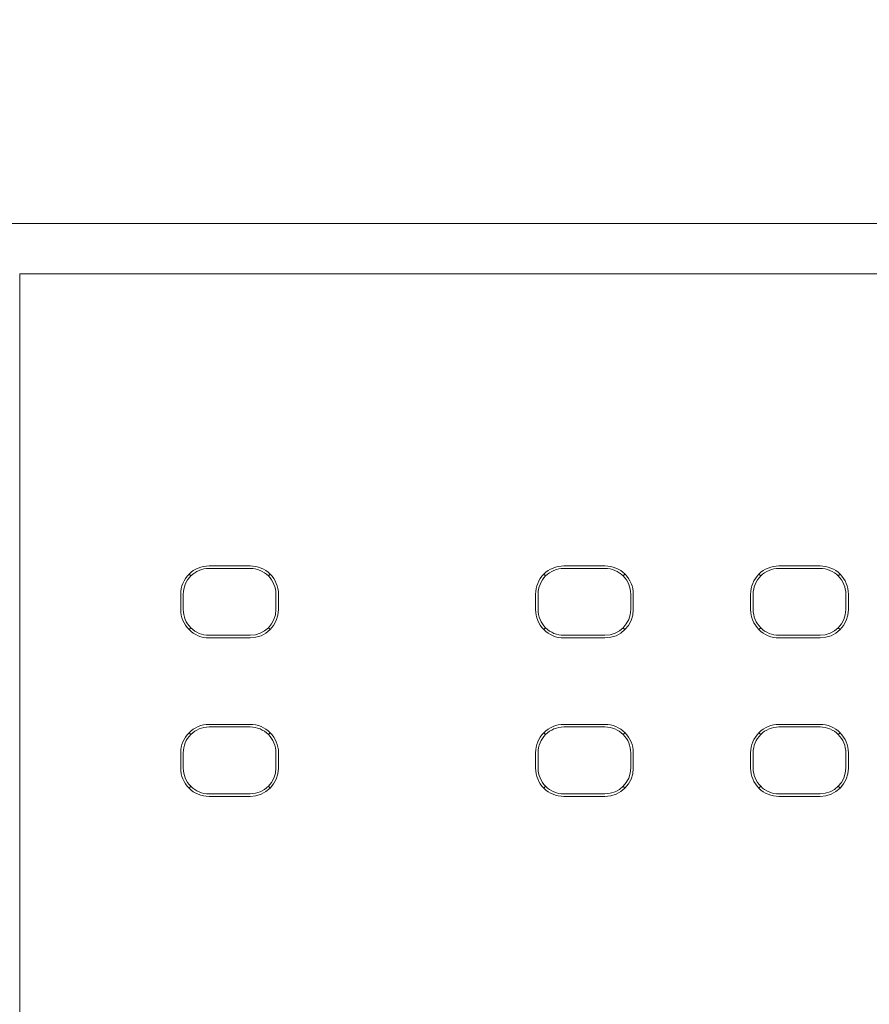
# Model space of a CAD drawing. Header units: millimetres. Extents: x -1114 to 1396, y -630 to 631.
# Tile 612 of 656: x 367 to 383, y 154 to 173. Entities that reach past the tile are written whole.
import ezdxf

# ---------------------------------------------------------------- set-up
doc = ezdxf.new("R2010")
doc.units = ezdxf.units.MM
doc.header["$MEASUREMENT"] = 0

msp = doc.modelspace()

# ---------------------------------------------------------------- linework, layer by layer
at = {"lineweight": 18}
for points, knots in [([(1038.9843, -629.7647), (1038.9843, -629.7647), (-1111.4882, -629.7647), (-1111.4882, -629.7647), (-1111.4882, -629.7647), (-1111.4882, -629.7647), (-1111.4882, 630.7883), (-1111.4882, 630.7883), (-1111.4882, 630.7883), (-1111.4882, 630.7883), (1038.9843, 630.7883), (1038.9843, 630.7883)], [0, 0, 0, 0, 0.3333333, 0.3333333, 0.3333333, 0.3333333, 0.6666667, 0.6666667, 0.6666667, 0.6666667, 1, 1, 1, 1]), ([(364.6411, 168.8846), (364.6791, 168.8846), (364.7228, 168.8846), (364.7723, 168.8846), (364.7723, 168.8846), (364.8255, 168.8846), (364.8852, 168.8846), (364.9518, 168.8846), (364.9518, 168.8846), (364.985, 168.8846), (365.0201, 168.8846), (365.0565, 168.8846), (365.0565, 168.8846), (365.0929, 168.8846), (365.1307, 168.8846), (365.1699, 168.8846), (365.1699, 168.8846), (365.3265, 168.8846), (365.5052, 168.8846), (365.706, 168.8846), (365.706, 168.8846), (365.7562, 168.8846), (365.8078, 168.8846), (365.8608, 168.8846), (365.8608, 168.8846), (365.9138, 168.8846), (365.9678, 168.8846), (366.0227, 168.8846), (366.0227, 168.8846), (366.1325, 168.8846), (366.2459, 168.8846), (366.363, 168.8846), (366.363, 168.8846), (366.48, 168.8846), (366.6007, 168.8846), (366.725, 168.8846), (366.725, 168.8846), (366.7872, 168.8846), (366.8503, 168.8846), (366.9144, 168.8846), (366.9144, 168.8846), (366.9784, 168.8846), (367.0436, 168.8846), (367.109, 168.8846), (367.109, 168.8846), (367.2398, 168.8846), (367.3721, 168.8846), (367.5057, 168.8846), (367.5057, 168.8846), (367.6394, 168.8846), (367.7744, 168.8846), (367.9108, 168.8846), (367.9108, 168.8846), (367.945, 168.8846), (367.9791, 168.8846), (368.0134, 168.8846), (368.0134, 168.8846), (368.0477, 168.8846), (368.0821, 168.8846), (368.1167, 168.8846), (368.1167, 168.8846), (368.1857, 168.8846), (368.2552, 168.8846), (368.3249, 168.8846), (368.3249, 168.8846), (368.3946, 168.8846), (368.4644, 168.8846), (368.5341, 168.8846), (368.5341, 168.8846), (368.6039, 168.8846), (368.6736, 168.8846), (368.7433, 168.8846), (368.7433, 168.8846), (368.8131, 168.8846), (368.8828, 168.8846), (368.9526, 168.8846), (368.9526, 168.8846), (369.0223, 168.8846), (369.092, 168.8846), (369.1618, 168.8846), (369.1618, 168.8846), (369.3013, 168.8846), (369.4407, 168.8846), (369.5802, 168.8846), (369.5802, 168.8846), (371.8118, 168.8846), (374.0435, 168.8846), (376.2751, 168.8846), (376.2751, 168.8846), (380.7384, 168.8846), (385.2016, 168.8846), (389.6649, 168.8846)], [0, 0, 0, 0, 0.0434783, 0.0434783, 0.0434783, 0.0434783, 0.0869565, 0.0869565, 0.0869565, 0.0869565, 0.1304348, 0.1304348, 0.1304348, 0.1304348, 0.173913, 0.173913, 0.173913, 0.173913, 0.2173913, 0.2173913, 0.2173913, 0.2173913, 0.2608696, 0.2608696, 0.2608696, 0.2608696, 0.3043478, 0.3043478, 0.3043478, 0.3043478, 0.3478261, 0.3478261, 0.3478261, 0.3478261, 0.3913043, 0.3913043, 0.3913043, 0.3913043, 0.4347826, 0.4347826, 0.4347826, 0.4347826, 0.4782609, 0.4782609, 0.4782609, 0.4782609, 0.5217391, 0.5217391, 0.5217391, 0.5217391, 0.5652174, 0.5652174, 0.5652174, 0.5652174, 0.6086957, 0.6086957, 0.6086957, 0.6086957, 0.6521739, 0.6521739, 0.6521739, 0.6521739, 0.6956522, 0.6956522, 0.6956522, 0.6956522, 0.7391304, 0.7391304, 0.7391304, 0.7391304, 0.7826087, 0.7826087, 0.7826087, 0.7826087, 0.826087, 0.826087, 0.826087, 0.826087, 0.8695652, 0.8695652, 0.8695652, 0.8695652, 0.9130435, 0.9130435, 0.9130435, 0.9130435, 0.9565217, 0.9565217, 0.9565217, 0.9565217, 1, 1, 1, 1]), ([(370.2408, 162.2268), (370.0949, 162.2268), (369.955, 162.1689), (369.8519, 162.0657), (369.8519, 162.0657), (369.7487, 161.9626), (369.6907, 161.8226), (369.6907, 161.6768)], [0, 0, 0, 0, 0.5, 0.5, 0.5, 0.5, 1, 1, 1, 1]), ([(370.2408, 162.1768), (370.1082, 162.1768), (369.981, 162.1241), (369.8873, 162.0303), (369.8873, 162.0303), (369.7935, 161.9365), (369.7408, 161.8094), (369.7408, 161.6768)], [0, 0, 0, 0, 0.5, 0.5, 0.5, 0.5, 1, 1, 1, 1]), ([(371.5909, 161.6768), (371.5909, 161.8226), (371.5329, 161.9626), (371.4298, 162.0657), (371.4298, 162.0657), (371.3266, 162.1689), (371.1867, 162.2268), (371.0408, 162.2268)], [0, 0, 0, 0, 0.5, 0.5, 0.5, 0.5, 1, 1, 1, 1]), ([(371.5408, 161.6768), (371.5408, 161.8094), (371.4881, 161.9365), (371.3944, 162.0303), (371.3944, 162.0303), (371.3006, 162.1241), (371.1734, 162.1768), (371.0408, 162.1768)], [0, 0, 0, 0, 0.5, 0.5, 0.5, 0.5, 1, 1, 1, 1]), ([(377.1379, 162.2268), (376.992, 162.2268), (376.8521, 162.1689), (376.749, 162.0657), (376.749, 162.0657), (376.6458, 161.9626), (376.5878, 161.8226), (376.5878, 161.6768)], [0, 0, 0, 0, 0.5, 0.5, 0.5, 0.5, 1, 1, 1, 1]), ([(377.1379, 162.1768), (377.0053, 162.1768), (376.8781, 162.1241), (376.7844, 162.0303), (376.7844, 162.0303), (376.6906, 161.9365), (376.6379, 161.8094), (376.6379, 161.6768)], [0, 0, 0, 0, 0.5, 0.5, 0.5, 0.5, 1, 1, 1, 1]), ([(378.488, 161.6768), (378.488, 161.8226), (378.43, 161.9626), (378.3269, 162.0657), (378.3269, 162.0657), (378.2237, 162.1689), (378.0838, 162.2268), (377.9379, 162.2268)], [0, 0, 0, 0, 0.5, 0.5, 0.5, 0.5, 1, 1, 1, 1]), ([(378.4379, 161.6768), (378.4379, 161.8094), (378.3852, 161.9365), (378.2915, 162.0303), (378.2915, 162.0303), (378.1977, 162.1241), (378.0705, 162.1768), (377.9379, 162.1768)], [0, 0, 0, 0, 0.5, 0.5, 0.5, 0.5, 1, 1, 1, 1]), ([(381.3188, 162.2268), (381.1729, 162.2268), (381.033, 162.1689), (380.9298, 162.0657), (380.9298, 162.0657), (380.8267, 161.9626), (380.7687, 161.8226), (380.7687, 161.6768)], [0, 0, 0, 0, 0.5, 0.5, 0.5, 0.5, 1, 1, 1, 1]), ([(381.3188, 162.1768), (381.1862, 162.1768), (381.059, 162.1241), (380.9652, 162.0303), (380.9652, 162.0303), (380.8714, 161.9365), (380.8188, 161.8094), (380.8188, 161.6768)], [0, 0, 0, 0, 0.5, 0.5, 0.5, 0.5, 1, 1, 1, 1]), ([(382.6688, 161.6768), (382.6688, 161.8226), (382.6109, 161.9626), (382.5077, 162.0657), (382.5077, 162.0657), (382.4046, 162.1689), (382.2647, 162.2268), (382.1188, 162.2268)], [0, 0, 0, 0, 0.5, 0.5, 0.5, 0.5, 1, 1, 1, 1]), ([(382.6188, 161.6768), (382.6188, 161.8094), (382.5661, 161.9365), (382.4723, 162.0303), (382.4723, 162.0303), (382.3786, 162.1241), (382.2514, 162.1768), (382.1188, 162.1768)], [0, 0, 0, 0, 0.5, 0.5, 0.5, 0.5, 1, 1, 1, 1]), ([(369.6907, 161.3768), (369.6907, 161.2309), (369.7487, 161.091), (369.8519, 160.9878), (369.8519, 160.9878), (369.955, 160.8846), (370.0949, 160.8267), (370.2408, 160.8267)], [0, 0, 0, 0, 0.5, 0.5, 0.5, 0.5, 1, 1, 1, 1]), ([(369.7408, 161.3768), (369.7408, 161.2442), (369.7935, 161.117), (369.8873, 161.0232), (369.8873, 161.0232), (369.981, 160.9294), (370.1082, 160.8768), (370.2408, 160.8768)], [0, 0, 0, 0, 0.5, 0.5, 0.5, 0.5, 1, 1, 1, 1]), ([(376.5878, 161.3768), (376.5878, 161.2309), (376.6458, 161.091), (376.749, 160.9878), (376.749, 160.9878), (376.8521, 160.8846), (376.992, 160.8267), (377.1379, 160.8267)], [0, 0, 0, 0, 0.5, 0.5, 0.5, 0.5, 1, 1, 1, 1]), ([(376.6379, 161.3768), (376.6379, 161.2442), (376.6906, 161.117), (376.7844, 161.0232), (376.7844, 161.0232), (376.8781, 160.9294), (377.0053, 160.8768), (377.1379, 160.8768)], [0, 0, 0, 0, 0.5, 0.5, 0.5, 0.5, 1, 1, 1, 1]), ([(380.7687, 161.3768), (380.7687, 161.2309), (380.8267, 161.091), (380.9298, 160.9878), (380.9298, 160.9878), (381.033, 160.8846), (381.1729, 160.8267), (381.3188, 160.8267)], [0, 0, 0, 0, 0.5, 0.5, 0.5, 0.5, 1, 1, 1, 1]), ([(380.8188, 161.3768), (380.8188, 161.2442), (380.8714, 161.117), (380.9652, 161.0232), (380.9652, 161.0232), (381.059, 160.9294), (381.1862, 160.8768), (381.3188, 160.8768)], [0, 0, 0, 0, 0.5, 0.5, 0.5, 0.5, 1, 1, 1, 1]), ([(370.2408, 159.1443), (370.0949, 159.1443), (369.955, 159.0864), (369.8519, 158.9832), (369.8519, 158.9832), (369.7487, 158.8801), (369.6907, 158.7401), (369.6907, 158.5943)], [0, 0, 0, 0, 0.5, 0.5, 0.5, 0.5, 1, 1, 1, 1]), ([(370.2408, 159.0943), (370.1082, 159.0943), (369.981, 159.0416), (369.8873, 158.9478), (369.8873, 158.9478), (369.7935, 158.854), (369.7408, 158.7269), (369.7408, 158.5943)], [0, 0, 0, 0, 0.5, 0.5, 0.5, 0.5, 1, 1, 1, 1]), ([(371.5909, 158.5943), (371.5909, 158.7401), (371.5329, 158.8801), (371.4298, 158.9832), (371.4298, 158.9832), (371.3266, 159.0864), (371.1867, 159.1443), (371.0408, 159.1443)], [0, 0, 0, 0, 0.5, 0.5, 0.5, 0.5, 1, 1, 1, 1]), ([(371.5408, 158.5943), (371.5408, 158.7269), (371.4881, 158.854), (371.3944, 158.9478), (371.3944, 158.9478), (371.3006, 159.0416), (371.1734, 159.0943), (371.0408, 159.0943)], [0, 0, 0, 0, 0.5, 0.5, 0.5, 0.5, 1, 1, 1, 1]), ([(377.1379, 159.1443), (376.992, 159.1443), (376.8521, 159.0864), (376.749, 158.9832), (376.749, 158.9832), (376.6458, 158.8801), (376.5878, 158.7401), (376.5878, 158.5943)], [0, 0, 0, 0, 0.5, 0.5, 0.5, 0.5, 1, 1, 1, 1]), ([(377.1379, 159.0943), (377.0053, 159.0943), (376.8781, 159.0416), (376.7844, 158.9478), (376.7844, 158.9478), (376.6906, 158.854), (376.6379, 158.7269), (376.6379, 158.5943)], [0, 0, 0, 0, 0.5, 0.5, 0.5, 0.5, 1, 1, 1, 1]), ([(378.488, 158.5943), (378.488, 158.7401), (378.43, 158.8801), (378.3269, 158.9832), (378.3269, 158.9832), (378.2237, 159.0864), (378.0838, 159.1443), (377.9379, 159.1443)], [0, 0, 0, 0, 0.5, 0.5, 0.5, 0.5, 1, 1, 1, 1]), ([(378.4379, 158.5943), (378.4379, 158.7269), (378.3852, 158.854), (378.2915, 158.9478), (378.2915, 158.9478), (378.1977, 159.0416), (378.0705, 159.0943), (377.9379, 159.0943)], [0, 0, 0, 0, 0.5, 0.5, 0.5, 0.5, 1, 1, 1, 1]), ([(381.3188, 159.1443), (381.1729, 159.1443), (381.033, 159.0864), (380.9298, 158.9832), (380.9298, 158.9832), (380.8267, 158.8801), (380.7687, 158.7401), (380.7687, 158.5943)], [0, 0, 0, 0, 0.5, 0.5, 0.5, 0.5, 1, 1, 1, 1]), ([(381.3188, 159.0943), (381.1862, 159.0943), (381.059, 159.0416), (380.9652, 158.9478), (380.9652, 158.9478), (380.8714, 158.854), (380.8188, 158.7269), (380.8188, 158.5943)], [0, 0, 0, 0, 0.5, 0.5, 0.5, 0.5, 1, 1, 1, 1]), ([(382.6688, 158.5943), (382.6688, 158.7401), (382.6109, 158.8801), (382.5077, 158.9832), (382.5077, 158.9832), (382.4046, 159.0864), (382.2647, 159.1443), (382.1188, 159.1443)], [0, 0, 0, 0, 0.5, 0.5, 0.5, 0.5, 1, 1, 1, 1]), ([(382.6188, 158.5943), (382.6188, 158.7269), (382.5661, 158.854), (382.4723, 158.9478), (382.4723, 158.9478), (382.3786, 159.0416), (382.2514, 159.0943), (382.1188, 159.0943)], [0, 0, 0, 0, 0.5, 0.5, 0.5, 0.5, 1, 1, 1, 1]), ([(369.6907, 158.2943), (369.6907, 158.1484), (369.7487, 158.0085), (369.8519, 157.9053), (369.8519, 157.9053), (369.955, 157.8021), (370.0949, 157.7442), (370.2408, 157.7442)], [0, 0, 0, 0, 0.5, 0.5, 0.5, 0.5, 1, 1, 1, 1]), ([(369.7408, 158.2943), (369.7408, 158.1617), (369.7935, 158.0345), (369.8873, 157.9407), (369.8873, 157.9407), (369.981, 157.8469), (370.1082, 157.7943), (370.2408, 157.7943)], [0, 0, 0, 0, 0.5, 0.5, 0.5, 0.5, 1, 1, 1, 1]), ([(376.5878, 158.2943), (376.5878, 158.1484), (376.6458, 158.0085), (376.749, 157.9053), (376.749, 157.9053), (376.8521, 157.8021), (376.992, 157.7442), (377.1379, 157.7442)], [0, 0, 0, 0, 0.5, 0.5, 0.5, 0.5, 1, 1, 1, 1]), ([(376.6379, 158.2943), (376.6379, 158.1617), (376.6906, 158.0345), (376.7844, 157.9407), (376.7844, 157.9407), (376.8781, 157.8469), (377.0053, 157.7943), (377.1379, 157.7943)], [0, 0, 0, 0, 0.5, 0.5, 0.5, 0.5, 1, 1, 1, 1]), ([(380.7687, 158.2943), (380.7687, 158.1484), (380.8267, 158.0085), (380.9298, 157.9053), (380.9298, 157.9053), (381.033, 157.8021), (381.1729, 157.7442), (381.3188, 157.7442)], [0, 0, 0, 0, 0.5, 0.5, 0.5, 0.5, 1, 1, 1, 1]), ([(380.8188, 158.2943), (380.8188, 158.1617), (380.8714, 158.0345), (380.9652, 157.9407), (380.9652, 157.9407), (381.059, 157.8469), (381.1862, 157.7943), (381.3188, 157.7943)], [0, 0, 0, 0, 0.5, 0.5, 0.5, 0.5, 1, 1, 1, 1])]:
    msp.add_open_spline(points, degree=3, knots=knots, dxfattribs=at)
for points in [[(366.5621, 167.9062), (366.5621, 167.9062), (422.7676, 167.9062), (422.7676, 167.9062)], [(366.5621, 165.9062), (366.5621, 165.9062), (366.5621, 167.9062), (366.5621, 167.9062)], [(422.7676, 167.9062), (422.7676, 167.9062), (366.5621, 167.9062), (366.5621, 167.9062)], [(366.5621, 115.9062), (366.5621, 115.9062), (366.5621, 165.9062), (366.5621, 165.9062)], [(370.2408, 162.2268), (370.2408, 162.2268), (371.0408, 162.2268), (371.0408, 162.2268)], [(371.0408, 162.1768), (371.0408, 162.1768), (370.2408, 162.1768), (370.2408, 162.1768)], [(377.1379, 162.2268), (377.1379, 162.2268), (377.9379, 162.2268), (377.9379, 162.2268)], [(377.1379, 162.1768), (377.1379, 162.1768), (377.9379, 162.1768), (377.9379, 162.1768)], [(381.3188, 162.2268), (381.3188, 162.2268), (382.1188, 162.2268), (382.1188, 162.2268)], [(381.3188, 162.1768), (381.3188, 162.1768), (382.1188, 162.1768), (382.1188, 162.1768)], [(369.8873, 162.0303), (369.8873, 162.0303), (369.8526, 162.065), (369.8526, 162.065)], [(371.3944, 162.0303), (371.3944, 162.0303), (371.4291, 162.065), (371.4291, 162.065)], [(376.7497, 162.065), (376.7497, 162.065), (376.7844, 162.0303), (376.7844, 162.0303)], [(378.2915, 162.0303), (378.2915, 162.0303), (378.3262, 162.065), (378.3262, 162.065)], [(380.9652, 162.0303), (380.9652, 162.0303), (380.9305, 162.065), (380.9305, 162.065)], [(382.507, 162.065), (382.507, 162.065), (382.4723, 162.0303), (382.4723, 162.0303)], [(369.6907, 161.6768), (369.6907, 161.6768), (369.6907, 161.3768), (369.6907, 161.3768)], [(369.7408, 161.6768), (369.7408, 161.6768), (369.7408, 161.3768), (369.7408, 161.3768)], [(371.5408, 161.3768), (371.5408, 161.3768), (371.5408, 161.6768), (371.5408, 161.6768)], [(371.5909, 161.6768), (371.5909, 161.6768), (371.5909, 161.3768), (371.5909, 161.3768)], [(376.5878, 161.6768), (376.5878, 161.6768), (376.5878, 161.3768), (376.5878, 161.3768)], [(376.6379, 161.3768), (376.6379, 161.3768), (376.6379, 161.6768), (376.6379, 161.6768)], [(378.4379, 161.6768), (378.4379, 161.6768), (378.4379, 161.3768), (378.4379, 161.3768)], [(378.488, 161.6768), (378.488, 161.6768), (378.488, 161.3768), (378.488, 161.3768)], [(380.7687, 161.6768), (380.7687, 161.6768), (380.7687, 161.3768), (380.7687, 161.3768)], [(380.8188, 161.3768), (380.8188, 161.3768), (380.8188, 161.6768), (380.8188, 161.6768)], [(382.6188, 161.6768), (382.6188, 161.6768), (382.6188, 161.3768), (382.6188, 161.3768)], [(382.6688, 161.6768), (382.6688, 161.6768), (382.6688, 161.3768), (382.6688, 161.3768)], [(371.0408, 160.8768), (371.3169, 160.8768), (371.5408, 161.1006), (371.5408, 161.3768)], [(371.0408, 160.8267), (371.3446, 160.8267), (371.5909, 161.073), (371.5909, 161.3768)], [(377.9379, 160.8768), (378.2141, 160.8768), (378.4379, 161.1006), (378.4379, 161.3768)], [(377.9379, 160.8267), (378.2417, 160.8267), (378.488, 161.073), (378.488, 161.3768)], [(382.1188, 160.8768), (382.3949, 160.8768), (382.6188, 161.1006), (382.6188, 161.3768)], [(382.1188, 160.8267), (382.4226, 160.8267), (382.6688, 161.073), (382.6688, 161.3768)], [(369.8526, 160.9885), (369.8526, 160.9885), (369.8873, 161.0232), (369.8873, 161.0232)], [(371.3944, 161.0232), (371.3944, 161.0232), (371.4291, 160.9885), (371.4291, 160.9885)], [(376.7844, 161.0232), (376.7844, 161.0232), (376.7497, 160.9885), (376.7497, 160.9885)], [(378.3262, 160.9885), (378.3262, 160.9885), (378.2915, 161.0232), (378.2915, 161.0232)], [(380.9305, 160.9885), (380.9305, 160.9885), (380.9652, 161.0232), (380.9652, 161.0232)], [(382.4723, 161.0232), (382.4723, 161.0232), (382.507, 160.9885), (382.507, 160.9885)], [(370.2408, 160.8768), (370.2408, 160.8768), (371.0408, 160.8768), (371.0408, 160.8768)], [(370.2408, 160.8267), (370.2408, 160.8267), (371.0408, 160.8267), (371.0408, 160.8267)], [(377.9379, 160.8768), (377.9379, 160.8768), (377.1379, 160.8768), (377.1379, 160.8768)], [(377.1379, 160.8267), (377.1379, 160.8267), (377.9379, 160.8267), (377.9379, 160.8267)], [(382.1188, 160.8768), (382.1188, 160.8768), (381.3188, 160.8768), (381.3188, 160.8768)], [(381.3188, 160.8267), (381.3188, 160.8267), (382.1188, 160.8267), (382.1188, 160.8267)], [(370.2408, 159.1443), (370.2408, 159.1443), (371.0408, 159.1443), (371.0408, 159.1443)], [(370.2408, 159.0943), (370.2408, 159.0943), (371.0408, 159.0943), (371.0408, 159.0943)], [(377.1379, 159.1443), (377.1379, 159.1443), (377.9379, 159.1443), (377.9379, 159.1443)], [(377.1379, 159.0943), (377.1379, 159.0943), (377.9379, 159.0943), (377.9379, 159.0943)], [(381.3188, 159.1443), (381.3188, 159.1443), (382.1188, 159.1443), (382.1188, 159.1443)], [(381.3188, 159.0943), (381.3188, 159.0943), (382.1188, 159.0943), (382.1188, 159.0943)], [(369.8873, 158.9478), (369.8873, 158.9478), (369.8526, 158.9825), (369.8526, 158.9825)], [(371.4291, 158.9825), (371.4291, 158.9825), (371.3944, 158.9478), (371.3944, 158.9478)], [(376.7844, 158.9478), (376.7844, 158.9478), (376.7497, 158.9825), (376.7497, 158.9825)], [(378.2915, 158.9478), (378.2915, 158.9478), (378.3262, 158.9825), (378.3262, 158.9825)], [(380.9652, 158.9478), (380.9652, 158.9478), (380.9305, 158.9825), (380.9305, 158.9825)], [(382.4723, 158.9478), (382.4723, 158.9478), (382.507, 158.9825), (382.507, 158.9825)], [(369.6907, 158.5943), (369.6907, 158.5943), (369.6907, 158.2943), (369.6907, 158.2943)], [(369.7408, 158.2943), (369.7408, 158.2943), (369.7408, 158.5943), (369.7408, 158.5943)], [(371.5408, 158.5943), (371.5408, 158.5943), (371.5408, 158.2943), (371.5408, 158.2943)], [(371.5909, 158.5943), (371.5909, 158.5943), (371.5909, 158.2943), (371.5909, 158.2943)], [(376.5878, 158.5943), (376.5878, 158.5943), (376.5878, 158.2943), (376.5878, 158.2943)], [(376.6379, 158.2943), (376.6379, 158.2943), (376.6379, 158.5943), (376.6379, 158.5943)], [(378.4379, 158.5943), (378.4379, 158.5943), (378.4379, 158.2943), (378.4379, 158.2943)], [(378.488, 158.5943), (378.488, 158.5943), (378.488, 158.2943), (378.488, 158.2943)], [(380.7687, 158.5943), (380.7687, 158.5943), (380.7687, 158.2943), (380.7687, 158.2943)], [(380.8188, 158.2943), (380.8188, 158.2943), (380.8188, 158.5943), (380.8188, 158.5943)], [(382.6188, 158.5943), (382.6188, 158.5943), (382.6188, 158.2943), (382.6188, 158.2943)], [(382.6688, 158.5943), (382.6688, 158.5943), (382.6688, 158.2943), (382.6688, 158.2943)], [(371.0408, 157.7442), (371.3446, 157.7442), (371.5909, 157.9905), (371.5909, 158.2943)], [(371.0408, 157.7943), (371.3169, 157.7943), (371.5408, 158.0181), (371.5408, 158.2943)], [(377.9379, 157.7442), (378.2417, 157.7442), (378.488, 157.9905), (378.488, 158.2943)], [(377.9379, 157.7943), (378.2141, 157.7943), (378.4379, 158.0181), (378.4379, 158.2943)], [(382.1188, 157.7442), (382.4226, 157.7442), (382.6688, 157.9905), (382.6688, 158.2943)], [(382.1188, 157.7943), (382.3949, 157.7943), (382.6188, 158.0181), (382.6188, 158.2943)], [(369.8873, 157.9407), (369.8873, 157.9407), (369.8526, 157.906), (369.8526, 157.906)], [(371.0408, 157.7943), (371.0408, 157.7943), (370.2408, 157.7943), (370.2408, 157.7943)], [(371.3944, 157.9407), (371.3944, 157.9407), (371.4291, 157.906), (371.4291, 157.906)], [(376.7844, 157.9407), (376.7844, 157.9407), (376.7497, 157.906), (376.7497, 157.906)], [(377.9379, 157.7943), (377.9379, 157.7943), (377.1379, 157.7943), (377.1379, 157.7943)], [(378.2915, 157.9407), (378.2915, 157.9407), (378.3262, 157.906), (378.3262, 157.906)], [(380.9652, 157.9407), (380.9652, 157.9407), (380.9305, 157.906), (380.9305, 157.906)], [(382.1188, 157.7943), (382.1188, 157.7943), (381.3188, 157.7943), (381.3188, 157.7943)], [(382.507, 157.906), (382.507, 157.906), (382.4723, 157.9407), (382.4723, 157.9407)], [(370.2408, 157.7442), (370.2408, 157.7442), (371.0408, 157.7442), (371.0408, 157.7442)], [(377.1379, 157.7442), (377.1379, 157.7442), (377.9379, 157.7442), (377.9379, 157.7442)], [(381.3188, 157.7442), (381.3188, 157.7442), (382.1188, 157.7442), (382.1188, 157.7442)]]:
    msp.add_open_spline(points, degree=3, dxfattribs=at)

doc.saveas('drawing.dxf')
